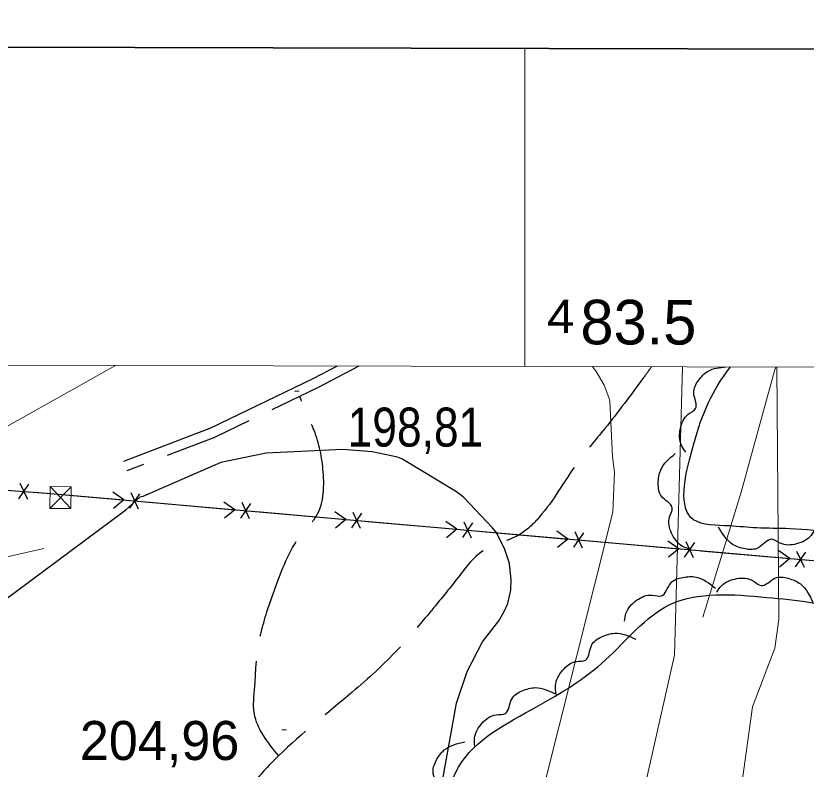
# Model space of a CAD drawing. Extents: x 480269 to 484877, y 4383588 to 4386804.
# Drawn here: x 483385.8 to 483563.2, y 4386359.2 to 4386528.2 of the extents above; entities that cross this region are included whole.
import ezdxf

# ---------------------------------------------------------------- set-up
doc = ezdxf.new("R2010")
doc.units = 0
doc.header["$LTSCALE"] = 3.8
for name, pattern in [('DOTTED', [1.5, 0.3, -1.2]), ('LONG_DASHED', [7.5, 6, -1.5]), ('MEDIUM_DASHED', [4.5, 3, -1.5])]:
    doc.linetypes.add(name, pattern=pattern)
for name, color, linetype, lineweight in [('1', 7, 'Continuous', 13), ('2', 7, 'DOTTED', 13), ('27', 7, 'Continuous', 25), ('38', 7, 'Continuous', 25), ('43', 7, 'Continuous', 25), ('51', 7, 'Continuous', 13), ('7', 7, 'Continuous', 13), ('8', 7, 'Continuous', 25), ('9', 7, 'Continuous', 13)]:
    doc.layers.add(name, color=color, linetype=linetype, lineweight=lineweight)

msp = doc.modelspace()

# ---------------------------------------------------------------- linework, layer by layer
at = {"layer": '1'}
msp.add_line((483500, 4386449.54), (483500, 4386520.9), dxfattribs=at)
at = {"layer": '1', "lineweight": 35}
msp.add_lwpolyline([(480458.83, 4386528.21), (484176.23, 4386519.28), (484170.33, 4384064.28), (480452.93, 4384073.22)], close=True, dxfattribs=at)
at = {"layer": '1'}
msp.add_lwpolyline([(480529.1, 4386456.6), (484105.5, 4386448.1), (484100.5, 4384135.8), (480523.1, 4384144.4)], close=True, dxfattribs=at)
at = {"layer": '27'}
for points in [[(483803.14, 4386448.82), (483796.46, 4386444.77), (483791.14, 4386442.1), (483781.51, 4386436.74), (483765.24, 4386427.69), (483754.35, 4386417.91), (483740.18, 4386408.5), (483725.23, 4386403), (483705.99, 4386402.16), (483697.55, 4386402.99), (483679.51, 4386405.28), (483666.3, 4386408.57), (483651.11, 4386411.08), (483637.52, 4386413.31), (483623.82, 4386412.74), (483611.35, 4386411.24), (483602.18, 4386410.95), (483585.09, 4386410.95), (483581.05, 4386411), (483570.08, 4386412.09), (483559.48, 4386413.13), (483552.05, 4386413.33), (483545.95, 4386413.75), (483537.9, 4386415.15), (483537.54, 4386430.84), (483545.34, 4386448.35), (483546.16, 4386449.43)], [(483536.12, 4386430.31), (483535.17, 4386431.81), (483534.92, 4386435.6), (483536.7, 4386438.83), (483538.32, 4386440.09), (483537.92, 4386443.62), (483539, 4386446.41), (483541.17, 4386448.51), (483545.15, 4386449.43)], [(483537, 4386408.55), (483535.35, 4386409.22), (483532.94, 4386412.15), (483532.5, 4386415.82), (483533.09, 4386417.78), (483530.7, 4386420.42), (483529.96, 4386423.31), (483530.5, 4386426.28), (483533.77, 4386430.01)], [(483565.18, 4386413.15), (483564.26, 4386411.63), (483560.98, 4386409.73), (483557.29, 4386409.9), (483555.44, 4386410.79), (483552.45, 4386408.86), (483549.48, 4386408.61), (483546.63, 4386409.63), (483543.49, 4386413.46)], [(483471.95, 4386194.86), (483469.67, 4386214.21), (483472.52, 4386227.55), (483474.19, 4386241.33), (483465.32, 4386241.5), (483458.33, 4386241.06), (483450.45, 4386256.31), (483450.84, 4386260.68), (483456.75, 4386276.9), (483466.13, 4386289.21), (483477.44, 4386279.82), (483489.86, 4386286.04), (483494.39, 4386293.4), (483497.33, 4386310.41), (483484.88, 4386314.12), (483474.28, 4386313.24), (483467.45, 4386324.04), (483477.58, 4386341.47), (483481.84, 4386351.15), (483485.16, 4386359.67), (483502.67, 4386373.19), (483518.14, 4386383.72), (483532.43, 4386396.05), (483554.3, 4386397.74), (483573.29, 4386393.95), (483585.86, 4386387.34), (483609.85, 4386386.01), (483624.59, 4386388.63), (483641.47, 4386388.32), (483660.2, 4386387.22), (483666.6, 4386386.73), (483688.6, 4386387.25), (483698.13, 4386386.22), (483689.47, 4386373.47), (483668.93, 4386351.54), (483655.18, 4386341.14), (483640.53, 4386334.36), (483622.6, 4386325.34), (483609.64, 4386320.39), (483593.52, 4386311.76), (483584.38, 4386306.69), (483569.96, 4386298.54), (483553.88, 4386291.27), (483536.55, 4386280.08), (483521.28, 4386271.21), (483507.45, 4386260.68), (483503.22, 4386251.96), (483502.23, 4386247.38), (483505.34, 4386235.56), (483515.9, 4386240.34), (483519.7, 4386242.33), (483538.59, 4386259.86), (483555.46, 4386264.41), (483562.52, 4386267.05), (483574, 4386264.66), (483584.43, 4386257.41), (483591.74, 4386258.94), (483614.17, 4386261.67), (483625.8, 4386271.41), (483631.16, 4386278.21), (483645.79, 4386294.54), (483654.97, 4386312.23), (483656.81, 4386315.53), (483667.08, 4386306.72), (483672.15, 4386300.18), (483680.54, 4386310.53), (483683.26, 4386321.02), (483689.54, 4386338.18), (483702.41, 4386354.33), (483718.31, 4386362.24), (483738.82, 4386372.04), (483744, 4386374.96), (483753.51, 4386385.63), (483766.35, 4386395.26), (483789.76, 4386404.73), (483792.36, 4386408.78)], [(483522.38, 4386392.38), (483522.71, 4386394.13), (483525.1, 4386397.07), (483528.61, 4386398.23), (483530.65, 4386398.05), (483532.76, 4386400.92), (483535.45, 4386402.22), (483538.47, 4386402.28), (483542.77, 4386399.81)], [(483543.08, 4386398.93), (483544.14, 4386400.36), (483547.59, 4386401.94), (483551.25, 4386401.44), (483553, 4386400.38), (483556.15, 4386402.03), (483559.14, 4386402.01), (483561.88, 4386400.74), (483564.66, 4386396.63)], [(483507.01, 4386376.15), (483506.89, 4386377.92), (483508.5, 4386381.36), (483511.61, 4386383.34), (483513.64, 4386383.67), (483514.97, 4386386.96), (483517.26, 4386388.88), (483520.18, 4386389.68), (483524.96, 4386388.34)], [(483488.79, 4386364.37), (483488.72, 4386366.14), (483490.44, 4386369.53), (483493.61, 4386371.41), (483495.65, 4386371.68), (483497.09, 4386374.93), (483499.43, 4386376.77), (483502.37, 4386377.48), (483507.11, 4386376)], [(483479.72, 4386344.75), (483478.55, 4386346.09), (483477.74, 4386349.79), (483479, 4386353.26), (483480.41, 4386354.75), (483479.47, 4386358.18), (483480.12, 4386361.1), (483481.95, 4386363.5), (483486.56, 4386365.35)]]:
    msp.add_spline(points, degree=3, dxfattribs=at)
at = {"layer": '38'}
msp.add_lwpolyline([(483457.91, 4386449.64), (483452.46, 4386446.79), (483429.49, 4386435.7), (483409.93, 4386428.23)], dxfattribs=at)
at = {"layer": '38', "linetype": 'MEDIUM_DASHED'}
msp.add_lwpolyline([(483462.79, 4386449.63), (483453.48, 4386444.76), (483430.39, 4386433.62), (483410.74, 4386426.11)], dxfattribs=at)
at = {"layer": '38', "linetype": 'LONG_DASHED'}
for points in [[(483528.46, 4386449.47), (483526.6, 4386446.93), (483517.98, 4386435.64), (483511.62, 4386427.65), (483503.27, 4386415.74), (483498.66, 4386411.72), (483490.77, 4386408.22), (483484.64, 4386401.68), (483479.63, 4386395.49), (483471.56, 4386386.09), (483461.28, 4386376.46), (483444.81, 4386362.24), (483439.06, 4386355.99), (483434.14, 4386348.1), (483430.8, 4386335.35), (483429.33, 4386330.65), (483419.21, 4386308.6), (483415.05, 4386298.81), (483410.99, 4386285.57), (483409.17, 4386274.07), (483408.56, 4386260.2), (483405.67, 4386247.7), (483404.62, 4386244.36), (483395.89, 4386236.2), (483385.83, 4386224.92), (483380.02, 4386216.55), (483377.96, 4386213.69)], [(483444.78, 4386362.22), (483439.32, 4386371.63), (483439.44, 4386378.04), (483439.89, 4386384.48), (483442.16, 4386394.52), (483444.52, 4386401.25), (483450.76, 4386412.98), (483452.92, 4386415.48), (483454.77, 4386425.9), (483452.74, 4386435.18), (483451.08, 4386438.93), (483449.51, 4386442.85)]]:
    msp.add_spline(points, degree=3, dxfattribs=at)
at = {"layer": '43'}
for p, q in [((483388.47, 4386419.69), (483386.74, 4386423.29)), ((483386.48, 4386419.84), (483388.73, 4386423.14)), ((483410.02, 4386419.59), (483407.56, 4386421.32)), ((483411.36, 4386417.73), (483413.66, 4386421)), ((483413.36, 4386417.55), (483411.67, 4386421.18)), ((483410.02, 4386419.59), (483407.73, 4386417.67)), ((483415, 4386419.16), (483434.93, 4386417.4)), ((483434.93, 4386417.4), (483432.47, 4386419.13)), ((483436.27, 4386415.54), (483438.56, 4386418.81)), ((483438.26, 4386415.36), (483436.57, 4386418.99)), ((483434.93, 4386417.4), (483432.63, 4386415.48)), ((483439.91, 4386416.97), (483459.83, 4386415.21)), ((483459.83, 4386415.21), (483457.37, 4386416.94)), ((483461.17, 4386413.35), (483463.47, 4386416.62)), ((483463.16, 4386413.17), (483461.48, 4386416.8)), ((483459.83, 4386415.21), (483457.53, 4386413.29)), ((483464.81, 4386414.78), (483484.73, 4386413.02)), ((483484.73, 4386413.02), (483482.28, 4386414.75)), ((483486.08, 4386411.16), (483488.37, 4386414.43)), ((483488.07, 4386410.98), (483486.38, 4386414.61)), ((483484.73, 4386413.02), (483482.44, 4386411.1)), ((483489.72, 4386412.59), (483509.64, 4386410.83)), ((483509.64, 4386410.83), (483507.18, 4386412.56)), ((483509.64, 4386410.83), (483507.34, 4386408.91)), ((483510.98, 4386408.97), (483513.28, 4386412.24)), ((483512.97, 4386408.79), (483511.28, 4386412.42)), ((483514.62, 4386410.4), (483534.54, 4386408.64)), ((483534.54, 4386408.64), (483532.08, 4386410.37)), ((483535.88, 4386406.78), (483538.18, 4386410.05)), ((483537.88, 4386406.6), (483536.19, 4386410.23)), ((483534.54, 4386408.64), (483532.24, 4386406.72)), ((483539.52, 4386408.21), (483559.45, 4386406.45)), ((483559.45, 4386406.45), (483556.99, 4386408.18)), ((483560.79, 4386404.59), (483563.08, 4386407.86)), ((483562.78, 4386404.41), (483561.09, 4386408.04)), ((483559.45, 4386406.45), (483557.15, 4386404.53))]:
    msp.add_line(p, q, dxfattribs=at)
at = {"layer": '43', "lineweight": 13}
for p, q in [((483393.42, 4386417.7), (483398.23, 4386422.52)), ((483393.48, 4386422.58), (483398.17, 4386417.64))]:
    msp.add_line(p, q, dxfattribs=at)
at = {"layer": '43'}
for points in [[(483066, 4386445.52), (483392.67, 4386421.12), (483729.05, 4386391.54), (483825.45, 4386448.77)], [(483390.1, 4386421.31), (483392.67, 4386421.12), (483410.02, 4386419.59)]]:
    msp.add_lwpolyline(points, dxfattribs=at)
at = {"layer": '43', "lineweight": 13}
msp.add_lwpolyline([(483393.42, 4386417.7), (483393.48, 4386422.58), (483398.23, 4386422.52), (483398.17, 4386417.64)], close=True, dxfattribs=at)
at = {"layer": '51'}
msp.add_line((483376.39, 4386405.12), (483392.12, 4386408.68), dxfattribs=at)
msp.add_lwpolyline([(483539.93, 4386393.3), (483548.53, 4386421.35), (483556.06, 4386448.53), (483556.31, 4386449.41)], dxfattribs=at)
at = {"layer": '7'}
for p, q in [((483448.35, 4386443.97), (483449.35, 4386443.97)), ((483445.52, 4386368.01), (483446.52, 4386368.01))]:
    msp.add_line(p, q, dxfattribs=at)
at = {"layer": '8'}
msp.add_lwpolyline([(483470.95, 4386297.61), (483484.72, 4386373.97), (483487.06, 4386381.1), (483490.49, 4386387.79), (483494.19, 4386392.49), (483495.41, 4386394.53), (483496.19, 4386396.35), (483496.84, 4386399.34), (483496.94, 4386401.76), (483496.61, 4386405.18), (483496.58, 4386405.34), (483495.49, 4386408.73), (483493.55, 4386412.34), (483492.77, 4386413.33), (483486.34, 4386420.12), (483484.68, 4386421.38), (483472.43, 4386428.8), (483472.4, 4386428.79), (483472.39, 4386428.82), (483472.23, 4386428.89), (483471.41, 4386429.17), (483465.73, 4386430.37), (483459.19, 4386430.93), (483441.94, 4386430.1), (483431.83, 4386427.98), (483414.31, 4386420.39), (483413.59, 4386420.19), (483410.51, 4386417.37), (483410.47, 4386417.27), (483346.15, 4386369.48)], dxfattribs=at)
at = {"layer": '9'}
for points in [[(483408.2, 4386449.76), (483323.87, 4386402.46), (483321.93, 4386401.3), (483313.44, 4386395.08), (483300.18, 4386381.78), (483282.52, 4386356.98), (483195.79, 4386262.53), (483188.32, 4386250.95), (483186, 4386244.24), (483185.32, 4386238.58), (483185.54, 4386226.25)], [(483495.63, 4386320.69), (483519.79, 4386416.88), (483520.16, 4386425.8), (483519.7, 4386429.31), (483519.11, 4386441.77), (483518.9, 4386442.57), (483517.79, 4386445.38), (483516.03, 4386448.41), (483515.19, 4386449.5)], [(483672.86, 4386449.13), (483583.28, 4386342.82), (483519.65, 4386290.06), (483514.63, 4386287.6), (483513.26, 4386287.25), (483512.71, 4386287.19), (483511.68, 4386287.22), (483511.03, 4386287.36), (483510.88, 4386287.43), (483510.75, 4386287.5), (483510.36, 4386287.85), (483510.07, 4386288.34), (483509.68, 4386289.4), (483509.42, 4386290.64), (483509.22, 4386293.96), (483509.74, 4386299.89), (483513.45, 4386315.65), (483524.91, 4386346.36), (483533.59, 4386384.79), (483535.38, 4386449.46)], [(483556.59, 4386449.4), (483557.05, 4386392.78), (483556.15, 4386386.34), (483551.09, 4386373.18), (483548.12, 4386351.58), (483546.07, 4386344.34), (483543.33, 4386338.42), (483542.4, 4386335.38), (483542.42, 4386333.39), (483542.5, 4386333.01), (483542.71, 4386332.43), (483543.11, 4386331.76), (483545.21, 4386331.19), (483545.67, 4386331.15), (483546.42, 4386331.2), (483547.38, 4386331.36), (483549.55, 4386332.28), (483552.89, 4386334.61), (483552.9, 4386334.61), (483561.35, 4386341.67), (483643.4, 4386449.2)]]:
    msp.add_lwpolyline(points, dxfattribs=at)

# ---------------------------------------------------------------- texts
at = {"layer": '2', "width": 1.1}
msp.add_text('4', height=7.5, rotation=359.864, dxfattribs=at).set_placement((483504.98, 4386457.03))
at = {"layer": '2'}
msp.add_text('83.5', height=10, rotation=359.864, dxfattribs=at).set_placement((483512.48, 4386454.51))
at = {"layer": '7', "width": 0.85}
msp.add_text('198,81', height=8.75, dxfattribs=at).set_placement((483460.26, 4386431.56))
at = {"layer": '7'}
msp.add_text('204,96', height=8.75, dxfattribs=at).set_placement((483400.16, 4386361.25))

doc.saveas('drawing.dxf')
